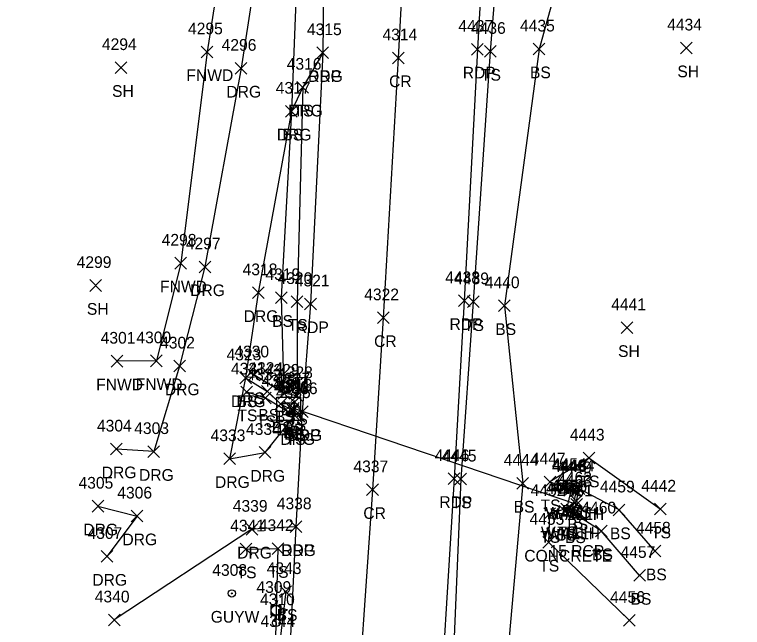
# Model space of a CAD drawing. Extents: x 1678863 to 1683592, y 407783 to 418211.
# Drawn here: x 1680235.7 to 1680360.3, y 412981.5 to 413086.3 of the extents above; entities that cross this region are included whole.
import ezdxf

# ---------------------------------------------------------------- set-up
doc = ezdxf.new("R2010")
doc.units = 0
for name, color, linetype in [('D_A', 7, 'Continuous'), ('D_C', 7, 'Continuous'), ('D_I', 7, 'Continuous'), ('D_TIC', 7, 'Continuous'), ('DCP', 7, 'Continuous'), ('DHW', 7, 'Continuous'), ('DS', 7, 'Continuous'), ('L_A', 7, 'Continuous'), ('L_I', 7, 'Continuous'), ('L_TIC', 7, 'Continuous'), ('LELB', 7, 'Continuous'), ('LFNC', 7, 'Continuous'), ('LMB', 7, 'Continuous'), ('P_A', 7, 'Continuous'), ('P_I', 7, 'Continuous'), ('P_TIC', 7, 'Continuous'), ('PET', 7, 'Continuous'), ('PRC', 7, 'Continuous'), ('R_A', 7, 'Continuous'), ('R_I', 7, 'Continuous'), ('R_TIC', 7, 'Continuous'), ('RDG', 7, 'Continuous'), ('U_A', 7, 'Continuous'), ('U_I', 7, 'Continuous'), ('UP', 7, 'Continuous'), ('UPGW', 7, 'Continuous')]:
    doc.layers.add(name, color=color, linetype=linetype)

msp = doc.modelspace()

# ---------------------------------------------------------------- linework, layer by layer
at = {"layer": 'D_TIC'}
for points in [[(1680281.77, 413018.35), (1680283.77, 413020.35)], [(1680283.77, 413018.35), (1680281.77, 413020.35)], [(1680282.44, 413018.01), (1680284.44, 413020.01)], [(1680284.44, 413018.01), (1680282.44, 413020.01)], [(1680329.98, 413004.13), (1680331.98, 413006.13)], [(1680331.98, 413004.13), (1680329.98, 413006.13)], [(1680329.98, 413004.13), (1680331.98, 413006.13)], [(1680331.98, 413004.13), (1680329.98, 413006.13)], [(1680330.82, 413003.89), (1680332.82, 413005.89)], [(1680332.82, 413003.89), (1680330.82, 413005.89)], [(1680329.21, 413000.78), (1680331.21, 413002.78)], [(1680331.21, 413000.78), (1680329.21, 413002.78)], [(1680329.21, 413000.78), (1680331.21, 413002.78)], [(1680331.21, 413000.78), (1680329.21, 413002.78)], [(1680330.91, 413001.6), (1680332.91, 413003.6)], [(1680332.91, 413001.6), (1680330.91, 413003.6)], [(1680330.11, 413000.59), (1680332.11, 413002.59)], [(1680332.11, 413000.59), (1680330.11, 413002.59)]]:
    msp.add_lwpolyline(points, dxfattribs=at)
at = {"layer": 'DCP'}
msp.add_lwpolyline([(1680283.44, 413019.01), (1680331.91, 413002.6)], dxfattribs=at)
at = {"layer": 'DHW'}
for points in [[(1680330.98, 413005.13), (1680331.82, 413004.89), (1680331.11, 413001.59), (1680330.21, 413001.78)], [(1680330.98, 413005.13), (1680330.21, 413001.78)]]:
    msp.add_lwpolyline(points, dxfattribs=at)
at = {"layer": 'DS'}
for p, q in [((1680280.63, 413020.91), (1680284.63, 413020.91)), ((1680280.63, 413016.91), (1680280.63, 413020.91)), ((1680284.63, 413020.91), (1680284.63, 413016.91)), ((1680281.63, 413017.91), (1680281.63, 413019.91)), ((1680281.63, 413019.91), (1680283.63, 413019.91)), ((1680282.63, 413018.92), (1680282.63, 413018.92)), ((1680282.63, 413018.92), (1680282.63, 413018.92)), ((1680283.63, 413019.91), (1680283.63, 413017.91)), ((1680283.63, 413017.91), (1680281.63, 413017.91)), ((1680284.63, 413016.91), (1680280.63, 413016.91))]:
    msp.add_line(p, q, dxfattribs=at)
at = {"layer": 'L_TIC'}
for points in [[(1680324.49, 413079.45), (1680326.49, 413081.45)], [(1680326.49, 413079.45), (1680324.49, 413081.45)], [(1680349.67, 413079.62), (1680351.67, 413081.62)], [(1680351.67, 413079.62), (1680349.67, 413081.62)], [(1680267.67, 413078.96), (1680269.67, 413080.96)], [(1680269.67, 413078.96), (1680267.67, 413080.96)], [(1680316.14, 413079.04), (1680318.14, 413081.04)], [(1680318.14, 413079.04), (1680316.14, 413081.04)], [(1680252.93, 413076.27), (1680254.93, 413078.27)], [(1680254.93, 413076.27), (1680252.93, 413078.27)], [(1680284.05, 413072.92), (1680286.05, 413074.92)], [(1680286.05, 413072.92), (1680284.05, 413074.92)], [(1680282.11, 413068.81), (1680284.11, 413070.81)], [(1680284.11, 413068.81), (1680282.11, 413070.81)], [(1680263.16, 413042.82), (1680265.16, 413044.82)], [(1680265.16, 413042.82), (1680263.16, 413044.82)], [(1680248.61, 413039), (1680250.61, 413041)], [(1680250.61, 413039), (1680248.61, 413041)], [(1680280.36, 413036.93), (1680282.36, 413038.93)], [(1680282.36, 413036.93), (1680280.36, 413038.93)], [(1680283.08, 413036.26), (1680285.08, 413038.26)], [(1680285.08, 413036.26), (1680283.08, 413038.26)], [(1680313.23, 413036.22), (1680315.23, 413038.22)], [(1680315.23, 413036.22), (1680313.23, 413038.22)], [(1680318.55, 413035.54), (1680320.55, 413037.54)], [(1680320.55, 413035.54), (1680318.55, 413037.54)], [(1680339.52, 413031.78), (1680341.52, 413033.78)], [(1680341.52, 413031.78), (1680339.52, 413033.78)], [(1680252.23, 413026.06), (1680254.23, 413028.06)], [(1680254.23, 413026.06), (1680252.23, 413028.06)], [(1680259, 413026.12), (1680261, 413028.12)], [(1680261, 413026.12), (1680259, 413028.12)], [(1680274.26, 413023.2), (1680276.26, 413025.2)], [(1680276.26, 413023.2), (1680274.26, 413025.2)], [(1680275.68, 413023.71), (1680277.68, 413025.71)], [(1680277.68, 413023.71), (1680275.68, 413025.71)], [(1680274.45, 413020.79), (1680276.45, 413022.79)], [(1680276.45, 413020.79), (1680274.45, 413022.79)], [(1680278, 413020.88), (1680280, 413022.88)], [(1680280, 413020.88), (1680278, 413022.88)], [(1680280.82, 413020.58), (1680282.82, 413022.58)], [(1680282.82, 413020.58), (1680280.82, 413022.58)], [(1680280.82, 413020.58), (1680282.82, 413022.58)], [(1680282.82, 413020.58), (1680280.82, 413022.58)], [(1680277.66, 413019.78), (1680279.66, 413021.78)], [(1680279.66, 413019.78), (1680277.66, 413021.78)], [(1680283.08, 413020.15), (1680285.08, 413022.15)], [(1680285.08, 413020.15), (1680283.08, 413022.15)], [(1680280.27, 413018.71), (1680282.27, 413020.71)], [(1680282.27, 413018.71), (1680280.27, 413020.71)], [(1680280.27, 413018.71), (1680282.27, 413020.71)], [(1680282.27, 413018.71), (1680280.27, 413020.71)], [(1680282.63, 413019.07), (1680284.63, 413021.07)], [(1680284.63, 413019.07), (1680282.63, 413021.07)], [(1680282.63, 413019.07), (1680284.63, 413021.07)], [(1680284.63, 413019.07), (1680282.63, 413021.07)], [(1680282.4, 413017.64), (1680284.4, 413019.64)], [(1680284.4, 413017.64), (1680282.4, 413019.64)], [(1680282.71, 413016.74), (1680284.71, 413018.74)], [(1680284.71, 413016.74), (1680282.71, 413018.74)], [(1680333.01, 413009.49), (1680335.01, 413011.49)], [(1680335.01, 413009.49), (1680333.01, 413011.49)], [(1680311.09, 413005.9), (1680313.09, 413007.9)], [(1680313.09, 413005.9), (1680311.09, 413007.9)], [(1680321.7, 413005.17), (1680323.7, 413007.17)], [(1680323.7, 413005.17), (1680321.7, 413007.17)], [(1680326.34, 413005.4), (1680328.34, 413007.4)], [(1680328.34, 413005.4), (1680326.34, 413007.4)], [(1680329.94, 413004.46), (1680331.94, 413006.46)], [(1680331.94, 413004.46), (1680329.94, 413006.46)], [(1680329.98, 413004.13), (1680331.98, 413006.13)], [(1680331.98, 413004.13), (1680329.98, 413006.13)], [(1680331.34, 413004.23), (1680333.34, 413006.23)], [(1680333.34, 413004.23), (1680331.34, 413006.23)], [(1680331.34, 413004.23), (1680333.34, 413006.23)], [(1680333.34, 413004.23), (1680331.34, 413006.23)], [(1680331.34, 413004.23), (1680333.34, 413006.23)], [(1680333.34, 413004.23), (1680331.34, 413006.23)], [(1680330.89, 413002.14), (1680332.89, 413004.14)], [(1680332.89, 413002.14), (1680330.89, 413004.14)], [(1680329.21, 413000.78), (1680331.21, 413002.78)], [(1680331.21, 413000.78), (1680329.21, 413002.78)], [(1680345.24, 413000.76), (1680347.24, 413002.76)], [(1680347.24, 413000.76), (1680345.24, 413002.76)], [(1680326.3, 413000), (1680328.3, 413002)], [(1680328.3, 413000), (1680326.3, 413002)], [(1680328.94, 413000.36), (1680330.94, 413002.36)], [(1680330.94, 413000.36), (1680328.94, 413002.36)], [(1680330.49, 412999.95), (1680332.49, 413001.95)], [(1680332.49, 412999.95), (1680330.49, 413001.95)], [(1680330.49, 412999.95), (1680332.49, 413001.95)], [(1680332.49, 412999.95), (1680330.49, 413001.95)], [(1680338.17, 413000.61), (1680340.17, 413002.61)], [(1680340.17, 413000.61), (1680338.17, 413002.61)], [(1680335.12, 412997.02), (1680337.12, 412999.02)], [(1680337.12, 412997.02), (1680335.12, 412999.02)], [(1680326.11, 412995.08), (1680328.11, 412997.08)], [(1680328.11, 412995.08), (1680326.11, 412997.08)], [(1680274.31, 412993.93), (1680276.31, 412995.93)], [(1680276.31, 412993.93), (1680274.31, 412995.93)], [(1680279.79, 412994.01), (1680281.79, 412996.01)], [(1680281.79, 412994.01), (1680279.79, 412996.01)], [(1680344.33, 412993.58), (1680346.33, 412995.58)], [(1680346.33, 412993.58), (1680344.33, 412995.58)], [(1680341.69, 412989.41), (1680343.69, 412991.41)], [(1680343.69, 412989.41), (1680341.69, 412991.41)], [(1680281.14, 412986.65), (1680283.14, 412988.65)], [(1680283.14, 412986.65), (1680281.14, 412988.65)], [(1680339.95, 412981.72), (1680341.95, 412983.72)], [(1680341.95, 412981.72), (1680339.95, 412983.72)]]:
    msp.add_lwpolyline(points, dxfattribs=at)
at = {"layer": 'LELB'}
for points in [[(1680288.98, 413173.31), (1680287.91, 413147.55), (1680284.56, 413106.15), (1680283.11, 413069.81), (1680281.36, 413037.93), (1680281.82, 413021.58)], [(1680360.29, 413161.28), (1680345.78, 413139.8), (1680335.33, 413115.86), (1680325.49, 413080.45), (1680319.55, 413036.54), (1680322.7, 413006.17), (1680318.49, 412958.65), (1680310.76, 412916.79), (1680306.66, 412870.7), (1680302.03, 412832.78), (1680305.84, 412818.12), (1680309.53, 412807.45), (1680319.72, 412785.96), (1680342.57, 412773.22)], [(1680334.53, 413145.5), (1680320.16, 413118.16), (1680317.14, 413080.04), (1680314.23, 413037.22), (1680312.09, 413006.9), (1680310.05, 412958.33), (1680307.29, 412917.85), (1680302.46, 412870.5), (1680300, 412833.06), (1680299.33, 412809.49), (1680293.27, 412780.33), (1680285.72, 412736.77), (1680281.06, 412709.07), (1680273.24, 412667.09), (1680267.95, 412624.5), (1680272.36, 412614.56), (1680289.47, 412595.96), (1680300.87, 412585.11)], [(1680285.05, 413073.92), (1680284.08, 413037.26), (1680284.08, 413021.15), (1680281.82, 413021.58), (1680276.68, 413024.71)], [(1680275.26, 413024.2), (1680279, 413021.88), (1680281.27, 413019.71), (1680283.4, 413018.64), (1680283.63, 413020.07)], [(1680275.45, 413021.79), (1680278.66, 413020.78), (1680283.71, 413017.74)], [(1680281.27, 413019.71), (1680283.63, 413020.07)], [(1680346.24, 413001.76), (1680334.01, 413010.49), (1680327.34, 413006.4), (1680330.98, 413005.13)], [(1680330.94, 413005.46), (1680332.34, 413005.23)], [(1680342.69, 412990.41), (1680336.12, 412998.02), (1680331.49, 413000.95), (1680331.89, 413003.14), (1680332.34, 413005.23)], [(1680345.33, 412994.58), (1680339.17, 413001.61), (1680332.34, 413005.23)], [(1680330.21, 413001.78), (1680327.3, 413001), (1680327.11, 412996.08), (1680340.95, 412982.72)], [(1680329.94, 413001.36), (1680331.49, 413000.95)], [(1680275.31, 412994.93), (1680280.79, 412995.01), (1680279.84, 412960.45), (1680276.75, 412918.86), (1680273.57, 412880.91), (1680268.01, 412850.42), (1680258.34, 412851.01), (1680237.35, 412853.54)], [(1680282.14, 412987.65), (1680281.07, 412978.61), (1680281.98, 412960.23), (1680278.08, 412919.01), (1680274.63, 412880.71), (1680269.48, 412849.14), (1680254.18, 412838.57), (1680235.72, 412840.58)]]:
    msp.add_lwpolyline(points, dxfattribs=at)
at = {"layer": 'LFNC'}
msp.add_lwpolyline([(1680255.62, 413105.88), (1680272.73, 413106.05), (1680268.67, 413079.96), (1680264.16, 413043.82), (1680260, 413027.12), (1680253.23, 413027.06)], dxfattribs=at)
at = {"layer": 'LMB'}
for p, q in [((1680281.16, 412984.93), (1680282.46, 412984.55)), ((1680281.17, 412982.34), (1680281.17, 412984.93)), ((1680281.17, 412984.03), (1680282.45, 412984.54)), ((1680280.51, 412982.33), (1680280.51, 412982.33))]:
    msp.add_line(p, q, dxfattribs=at)
msp.add_circle((1680280.51, 412982.33), 0.656, dxfattribs=at)
at = {"layer": 'P_TIC'}
for points in [[(1680313.94, 413079.41), (1680315.94, 413081.41)], [(1680315.94, 413079.41), (1680313.94, 413081.41)], [(1680287.46, 413078.82), (1680289.46, 413080.82)], [(1680289.46, 413078.82), (1680287.46, 413080.82)], [(1680300.39, 413077.93), (1680302.39, 413079.93)], [(1680302.39, 413077.93), (1680300.39, 413079.93)], [(1680285.37, 413035.85), (1680287.37, 413037.85)], [(1680287.37, 413035.85), (1680285.37, 413037.85)], [(1680311.68, 413036.4), (1680313.68, 413038.4)], [(1680313.68, 413036.4), (1680311.68, 413038.4)], [(1680297.82, 413033.48), (1680299.82, 413035.48)], [(1680299.82, 413033.48), (1680297.82, 413035.48)], [(1680283.95, 413017.42), (1680285.95, 413019.42)], [(1680285.95, 413017.42), (1680283.95, 413019.42)], [(1680309.94, 413005.97), (1680311.94, 413007.97)], [(1680311.94, 413005.97), (1680309.94, 413007.97)], [(1680295.98, 413004.07), (1680297.98, 413006.07)], [(1680297.98, 413004.07), (1680295.98, 413006.07)], [(1680282.86, 412997.73), (1680284.86, 412999.73)], [(1680284.86, 412997.73), (1680282.86, 412999.73)]]:
    msp.add_lwpolyline(points, dxfattribs=at)
at = {"layer": 'PET'}
for points in [[(1680323.24, 413225.37), (1680321.3, 413184.73), (1680319.34, 413138.3), (1680317.06, 413118.08), (1680314.94, 413080.41), (1680312.68, 413037.4), (1680310.94, 413006.97), (1680307.94, 412957.83), (1680305.15, 412918.35), (1680300.66, 412870.52), (1680296.3, 412834.01), (1680292.92, 412809.88)], [(1680292.89, 413196.25), (1680291.23, 413147.08), (1680288.75, 413105.97), (1680288.46, 413079.82), (1680286.37, 413036.85), (1680284.95, 413018.42), (1680283.86, 412998.73), (1680281.98, 412960.23), (1680279.08, 412919.07), (1680275.8, 412880.66), (1680269.63, 412829.2), (1680265.04, 412796.13)]]:
    msp.add_lwpolyline(points, dxfattribs=at)
at = {"layer": 'PRC'}
msp.add_lwpolyline([(1680307.27, 413195.54), (1680304.84, 413145.79), (1680302.81, 413105.57), (1680301.39, 413078.93), (1680298.82, 413034.48), (1680296.98, 413005.07), (1680293.71, 412958.18), (1680291.29, 412918.89), (1680287.49, 412879.4), (1680281.38, 412827.12), (1680276.54, 412794.32)], dxfattribs=at)
at = {"layer": 'R_TIC'}
for points in [[(1680287.46, 413078.82), (1680289.46, 413080.82)], [(1680289.46, 413078.82), (1680287.46, 413080.82)], [(1680273.48, 413076.15), (1680275.48, 413078.15)], [(1680275.48, 413076.15), (1680273.48, 413078.15)], [(1680284.05, 413072.92), (1680286.05, 413074.92)], [(1680286.05, 413072.92), (1680284.05, 413074.92)], [(1680282.11, 413068.81), (1680284.11, 413070.81)], [(1680284.11, 413068.81), (1680282.11, 413070.81)], [(1680267.29, 413042.19), (1680269.29, 413044.19)], [(1680269.29, 413042.19), (1680267.29, 413044.19)], [(1680276.44, 413037.76), (1680278.44, 413039.76)], [(1680278.44, 413037.76), (1680276.44, 413039.76)], [(1680262.97, 413025.23), (1680264.97, 413027.23)], [(1680264.97, 413025.23), (1680262.97, 413027.23)], [(1680274.26, 413023.2), (1680276.26, 413025.2)], [(1680276.26, 413023.2), (1680274.26, 413025.2)], [(1680283.95, 413017.42), (1680285.95, 413019.42)], [(1680285.95, 413017.42), (1680283.95, 413019.42)], [(1680282.71, 413016.74), (1680284.71, 413018.74)], [(1680284.71, 413016.74), (1680282.71, 413018.74)], [(1680252.15, 413011.03), (1680254.15, 413013.03)], [(1680254.15, 413011.03), (1680252.15, 413013.03)], [(1680258.53, 413010.6), (1680260.53, 413012.6)], [(1680260.53, 413010.6), (1680258.53, 413012.6)], [(1680271.53, 413009.38), (1680273.53, 413011.38)], [(1680273.53, 413009.38), (1680271.53, 413011.38)], [(1680277.59, 413010.45), (1680279.59, 413012.45)], [(1680279.59, 413010.45), (1680277.59, 413012.45)], [(1680248.99, 413001.26), (1680250.99, 413003.26)], [(1680250.99, 413001.26), (1680248.99, 413003.26)], [(1680255.69, 412999.57), (1680257.69, 413001.57)], [(1680257.69, 412999.57), (1680255.69, 413001.57)], [(1680275.34, 412997.31), (1680277.34, 412999.31)], [(1680277.34, 412997.31), (1680275.34, 412999.31)], [(1680282.86, 412997.73), (1680284.86, 412999.73)], [(1680284.86, 412997.73), (1680282.86, 412999.73)], [(1680250.54, 412992.66), (1680252.54, 412994.66)], [(1680252.54, 412992.66), (1680250.54, 412994.66)], [(1680251.79, 412981.8), (1680253.79, 412983.8)], [(1680253.79, 412981.8), (1680251.79, 412983.8)]]:
    msp.add_lwpolyline(points, dxfattribs=at)
at = {"layer": 'RDG'}
for points in [[(1680257.7, 413172.04), (1680279.39, 413146.97), (1680278.48, 413103.14), (1680274.48, 413077.15), (1680268.29, 413043.19), (1680263.97, 413026.23), (1680259.53, 413011.6), (1680253.15, 413012.03)], [(1680288.46, 413079.82), (1680285.05, 413073.92), (1680283.11, 413069.81), (1680277.44, 413038.76), (1680275.26, 413024.2), (1680272.53, 413010.38), (1680278.59, 413011.45), (1680283.71, 413017.74), (1680284.95, 413018.42)], [(1680249.99, 413002.26), (1680256.69, 413000.57), (1680251.54, 412993.66)], [(1680283.86, 412998.73), (1680276.34, 412998.31), (1680252.79, 412982.8)]]:
    msp.add_lwpolyline(points, dxfattribs=at)
at = {"layer": 'UP'}
for p, q in [((1680279.63, 412983.6), (1680279.63, 412985.27)), ((1680279.63, 412985.27), (1680281.3, 412985.27)), ((1680280.72, 412986.1), (1680280.47, 412985.27)), ((1680281.3, 412985.27), (1680281.3, 412983.6)), ((1680280.47, 412984.43), (1680280.47, 412984.43)), ((1680281.3, 412983.6), (1680279.63, 412983.6)), ((1680280.22, 412982.77), (1680280.47, 412983.6))]:
    msp.add_line(p, q, dxfattribs=at)
msp.add_circle((1680280.47, 412984.43), 0.833, dxfattribs=at)
at = {"layer": 'UPGW'}
for radius in [0.625, 0.0833]:
    msp.add_circle((1680272.9, 412987.34), radius, dxfattribs=at)

# ---------------------------------------------------------------- texts
at = {"layer": 'D_A'}
for s, p in [('DIB', (1680280.87, 413014.35)), ('DI', (1680281.69, 413013.92)), ('P', (1680282.82, 413014.01)), ('WALLH', (1680326.57, 413000.13)), ('WALLH', (1680326.57, 413000.13)), ('WALLH', (1680327.41, 412999.89)), ('P', (1680331.28, 412997.6)), ('WALLH', (1680325.8, 412996.78)), ('WALLH', (1680325.8, 412996.78)), ('WALLH', (1680326.7, 412996.59))]:
    msp.add_text(s, height=2, dxfattribs=at).set_placement(p)
at = {"layer": 'D_C'}
for s, p in [('15 RCP', (1680327.27, 412993.6)), ('CONCRETE', (1680322.96, 412992.78)), ('CONCRETE', (1680322.96, 412992.78))]:
    msp.add_text(s, height=2, dxfattribs=at).set_placement(p)
at = {"layer": 'D_I'}
for s, p in [('4312', (1680280.07, 413022.35)), ('4311', (1680280.51, 413021.92)), ('4313', (1680280.75, 413022.01)), ('4448', (1680327.72, 413008.13)), ('4448', (1680327.72, 413008.13)), ('4449', (1680328.55, 413007.89)), ('4463', (1680328.6, 413005.6)), ('4451', (1680327.52, 413004.78)), ('4451', (1680327.52, 413004.78)), ('4450', (1680327.76, 413004.59))]:
    msp.add_text(s, height=2, dxfattribs=at).set_placement(p)
at = {"layer": 'L_A'}
for s, p in [('BS', (1680323.93, 413075.45)), ('SH', (1680349.16, 413075.62)), ('FNWD', (1680265.13, 413074.96)), ('TS', (1680315.55, 413075.04)), ('SH', (1680252.41, 413072.27)), ('TS', (1680283.46, 413068.92)), ('BS', (1680281.55, 413064.81)), ('FNWD', (1680260.62, 413038.82)), ('SH', (1680248.1, 413035)), ('BS', (1680279.8, 413032.93)), ('TS', (1680282.49, 413032.26)), ('TS', (1680312.64, 413032.22)), ('BS', (1680317.99, 413031.54)), ('SH', (1680339.01, 413027.78)), ('FNWD', (1680249.69, 413022.06)), ('FNWD', (1680256.46, 413022.12)), ('TS', (1680275.09, 413019.71)), ('BS', (1680273.7, 413019.2)), ('TS', (1680273.86, 413016.79)), ('BS', (1680277.44, 413016.88)), ('TS', (1680277.07, 413015.78)), ('TS', (1680280.23, 413016.58)), ('BS', (1680280.26, 413016.58)), ('TS', (1680282.49, 413016.15)), ('BS', (1680279.71, 413014.71)), ('BS', (1680279.71, 413014.71)), ('BS', (1680282.07, 413015.07)), ('BS', (1680282.07, 413015.07)), ('BS', (1680281.85, 413013.64)), ('TS', (1680282.12, 413012.74)), ('TS', (1680332.42, 413005.49)), ('TS', (1680310.5, 413001.9)), ('BS', (1680321.14, 413001.17)), ('TS', (1680325.75, 413001.4)), ('TS', (1680329.39, 413000.13)), ('BS', (1680329.38, 413000.46)), ('BS', (1680330.78, 413000.23)), ('BS', (1680330.78, 413000.23)), ('BS', (1680330.78, 413000.23)), ('BS', (1680330.33, 412998.14)), ('TS', (1680325.71, 412996)), ('BS', (1680328.38, 412996.36)), ('TS', (1680328.62, 412996.78)), ('BS', (1680329.93, 412995.95)), ('BS', (1680329.93, 412995.95)), ('BS', (1680337.61, 412996.61)), ('TS', (1680344.65, 412996.76)), ('BS', (1680334.56, 412993.02)), ('TS', (1680325.52, 412991.08)), ('TS', (1680273.72, 412989.93)), ('TS', (1680279.2, 412990.01)), ('BS', (1680343.77, 412989.58)), ('BS', (1680341.14, 412985.41)), ('BS', (1680280.58, 412982.65))]:
    msp.add_text(s, height=2, dxfattribs=at).set_placement(p)
at = {"layer": 'L_I'}
for s, p in [('4295', (1680265.41, 413082.96)), ('4436', (1680313.83, 413083.04)), ('4435', (1680322.23, 413083.45)), ('4434', (1680347.41, 413083.62)), ('4294', (1680250.67, 413080.27)), ('4316', (1680282.3, 413076.92)), ('4317', (1680280.42, 413072.81)), ('4298', (1680260.9, 413046.82)), ('4299', (1680246.35, 413043)), ('4319', (1680278.66, 413040.93)), ('4320', (1680280.73, 413040.26)), ('4439', (1680310.96, 413040.22)), ('4440', (1680316.2, 413039.54)), ('4441', (1680337.83, 413035.78)), ('4301', (1680250.46, 413030.06)), ('4300', (1680256.57, 413030.12)), ('4323', (1680272, 413027.2)), ('4330', (1680273.33, 413027.71)), ('4331', (1680272.76, 413024.79)), ('4324', (1680275.74, 413024.88)), ('4329', (1680278.55, 413024.58)), ('4329', (1680278.55, 413024.58)), ('4332', (1680275.4, 413023.78)), ('4327', (1680280.37, 413023.07)), ('4327', (1680280.37, 413023.07)), ('4328', (1680280.82, 413024.15)), ('4325', (1680278.01, 413022.71)), ('4325', (1680278.01, 413022.71)), ('4326', (1680280.09, 413021.64)), ('4335', (1680280.45, 413020.74)), ('4443', (1680330.75, 413013.49)), ('4445', (1680308.83, 413009.9)), ('4447', (1680324.08, 413009.4)), ('4444', (1680319.44, 413009.17)), ('4454', (1680327.68, 413008.46)), ('4448', (1680327.72, 413008.13)), ('4464', (1680329.03, 413008.23)), ('4464', (1680329.03, 413008.23)), ('4464', (1680329.03, 413008.23)), ('4462', (1680328.58, 413006.14)), ('4453', (1680326.68, 413004.36)), ('4451', (1680327.52, 413004.78)), ('4459', (1680335.9, 413004.61)), ('4442', (1680342.98, 413004.76)), ('4452', (1680324.04, 413004)), ('4461', (1680328.75, 413003.95)), ('4461', (1680328.75, 413003.95)), ('4460', (1680332.73, 413001.02)), ('4455', (1680323.85, 412999.08)), ('4341', (1680272.62, 412997.93)), ('4342', (1680277.53, 412998.01)), ('4458', (1680342.07, 412997.58)), ('4457', (1680339.43, 412993.41)), ('4343', (1680278.88, 412990.65)), ('4456', (1680337.64, 412985.72)), ('4310', (1680277.73, 412985.33)), ('4344', (1680277.81, 412981.61))]:
    msp.add_text(s, height=2, dxfattribs=at).set_placement(p)
at = {"layer": 'P_A'}
for s, p in [('RDP', (1680312.43, 413075.41)), ('RDP', (1680285.94, 413074.82)), ('CR', (1680299.82, 413073.93)), ('RDP', (1680283.86, 413031.85)), ('RDP', (1680310.16, 413032.4)), ('CR', (1680297.25, 413029.48)), ('RDP', (1680282.43, 413013.42)), ('RDP', (1680308.42, 413001.97)), ('CR', (1680295.41, 413000.07)), ('RDP', (1680281.35, 412993.73))]:
    msp.add_text(s, height=2, dxfattribs=at).set_placement(p)
at = {"layer": 'P_I'}
for s, p in [('4315', (1680285.76, 413082.82)), ('4437', (1680311.68, 413083.41)), ('4314', (1680298.69, 413081.93)), ('4321', (1680283.68, 413039.85)), ('4438', (1680309.42, 413040.4)), ('4322', (1680295.56, 413037.48)), ('4336', (1680281.63, 413021.42)), ('4446', (1680307.62, 413009.97)), ('4337', (1680293.72, 413008.07)), ('4338', (1680280.6, 413001.73))]:
    msp.add_text(s, height=2, dxfattribs=at).set_placement(p)
at = {"layer": 'R_A'}
for p in [(1680285.94, 413074.82), (1680271.97, 413072.15), (1680282.54, 413068.92), (1680280.6, 413064.81), (1680265.78, 413038.19), (1680274.93, 413033.76), (1680261.45, 413021.23), (1680272.75, 413019.2), (1680282.43, 413013.42), (1680281.2, 413012.74), (1680250.64, 413007.03), (1680257.02, 413006.6), (1680276.08, 413006.45), (1680270.02, 413005.38), (1680247.48, 412997.26), (1680254.18, 412995.57), (1680273.82, 412993.31), (1680281.35, 412993.73), (1680249.03, 412988.66)]:
    msp.add_text('DRG', height=2, dxfattribs=at).set_placement(p)
at = {"layer": 'R_I'}
for s, p in [('4315', (1680285.76, 413082.82)), ('4296', (1680271.16, 413080.15)), ('4316', (1680282.3, 413076.92)), ('4317', (1680280.42, 413072.81)), ('4297', (1680265.03, 413046.19)), ('4318', (1680274.75, 413041.76)), ('4302', (1680260.63, 413029.23)), ('4323', (1680272, 413027.2)), ('4335', (1680280.45, 413020.74)), ('4336', (1680281.63, 413021.42)), ('4304', (1680249.82, 413015.03)), ('4303', (1680256.2, 413014.6)), ('4334', (1680275.33, 413014.45)), ('4333', (1680269.27, 413013.38)), ('4305', (1680246.66, 413005.26)), ('4306', (1680253.3, 413003.57)), ('4339', (1680273.07, 413001.31)), ('4338', (1680280.6, 413001.73)), ('4307', (1680248.2, 412996.66)), ('4340', (1680249.45, 412985.8))]:
    msp.add_text(s, height=2, dxfattribs=at).set_placement(p)
at = {"layer": 'U_A'}
msp.add_text('GUYW', height=2, dxfattribs=at).set_placement((1680269.29, 412982.34))
at = {"layer": 'U_I'}
for s, p in [('4308', (1680269.56, 412990.34)), ('4309', (1680277.12, 412987.43))]:
    msp.add_text(s, height=2, dxfattribs=at).set_placement(p)

doc.saveas('drawing.dxf')
